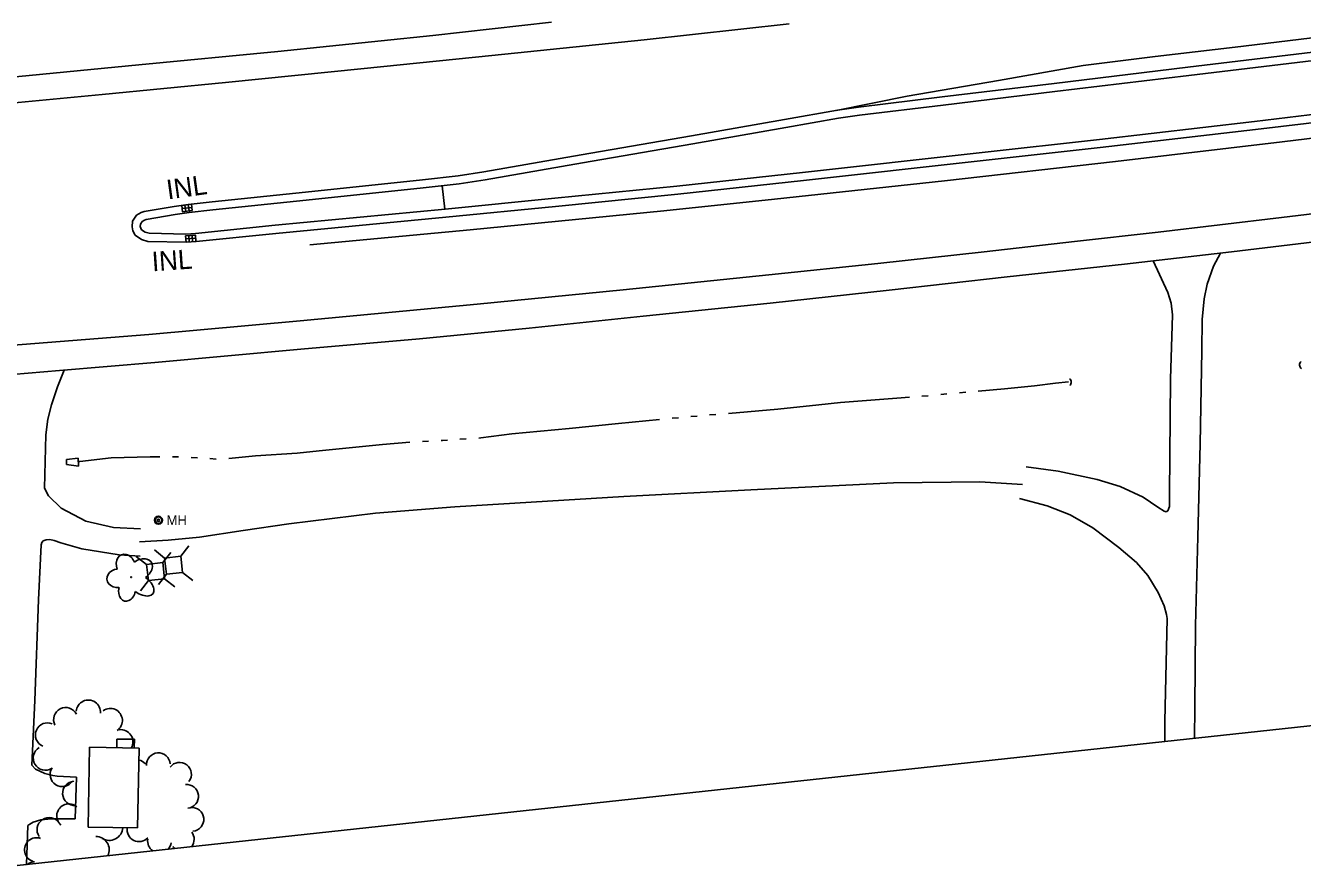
# Model space of a CAD drawing. Extents: x 589250 to 1188077, y 162953 to 363065.
# Drawn here: x 595982 to 596374.6, y 174863.4 to 175121.7 of the extents above; entities that cross this region are included whole.
import ezdxf

# ---------------------------------------------------------------- set-up
doc = ezdxf.new("R2010")
doc.units = 0
for name, color, linetype in [('E_BLD', 7, 'Continuous'), ('E_DRN', 7, 'Continuous'), ('E_DRN_Text', 7, 'Continuous'), ('E_DWY', 7, 'Continuous'), ('E_LAND_TreeLine_P', 7, 'Continuous'), ('E_LAND_Vegetation', 7, 'Continuous'), ('E_MAP_Limits', 7, 'Continuous'), ('E_PATH_Sidewalk', 7, 'Continuous'), ('E_RDWY', 7, 'Continuous'), ('E_RDWY_C_and_G', 7, 'Continuous'), ('E_RDWY_Gravel', 7, 'Continuous'), ('E_UTL_AG_Bold', 7, 'Continuous'), ('E_UTL_T_MH', 7, 'Continuous'), ('E_WTR_FlowLine', 7, 'Continuous')]:
    doc.layers.add(name, color=color, linetype=linetype)

# ---------------------------------------------------------------- blocks, each defined once
blk = doc.blocks.new('MH_2')
at = {"layer": 'E_UTL_T_MH'}
for radius in [5, 4, 1.5]:
    blk.add_circle((0, 0), radius, dxfattribs=at)
blk.add_text('MH', height=12, dxfattribs=at).set_placement((10, -6))

msp = doc.modelspace()

# ---------------------------------------------------------------- linework, layer by layer
at = {"layer": 'E_BLD'}
for p, q in [((596001.67, 174899.79), (596001.21, 174875.22)), ((596016.91, 174899.51), (596001.67, 174899.79)), ((596016.45, 174874.94), (596016.91, 174899.51)), ((596001.21, 174875.22), (596016.45, 174874.94))]:
    msp.add_line(p, q, dxfattribs=at)
at = {"layer": 'E_DRN'}
for p, q in [((596032.98, 175066.75), (596030.01, 175066.34)), ((596030.01, 175066.34), (596030.28, 175064.36)), ((596031.27, 175064.49), (596031, 175066.47)), ((596032.26, 175064.63), (596031.99, 175066.61)), ((596033.25, 175064.76), (596032.98, 175066.75)), ((596033.11, 175065.75), (596030.14, 175065.35)), ((596030.28, 175064.36), (596033.25, 175064.76)), ((596034.2, 175057.23), (596031.21, 175057.02)), ((596031.21, 175057.02), (596031.35, 175055.02)), ((596031.28, 175056.02), (596034.27, 175056.23)), ((596031.35, 175055.02), (596034.34, 175055.23)), ((596032.2, 175057.09), (596032.34, 175055.09)), ((596033.2, 175057.16), (596033.34, 175055.16)), ((596034.34, 175055.23), (596034.2, 175057.23)), ((595994.55, 174986.72), (595994.56, 174988.21)), ((595994.56, 174988.21), (595998.15, 174988.65)), ((595998.15, 174988.65), (595998.26, 174986.21)), ((595998.26, 174986.21), (595994.55, 174986.72))]:
    msp.add_line(p, q, dxfattribs=at)
for centre, radius, start, end in [((596375.11, 175017.29), 1.41, 129.3861, 235.6463), ((596302.19, 175011.99), 1.31, 309.4964, 55.7566)]:
    msp.add_arc(centre, radius, start, end, dxfattribs=at)
at = {"layer": 'E_DWY'}
for p, q in [((596347.24, 175047.69), (596349.38, 175051.71)), ((596328.73, 175049.34), (596333.15, 175039.54)), ((596345.32, 175042.15), (596347.24, 175047.69)), ((596333.15, 175039.54), (596334.26, 175036.32)), ((596344.37, 175037.62), (596345.32, 175042.15)), ((596334.26, 175036.32), (596334.61, 175032.73)), ((596343.74, 175031.23), (596344.37, 175037.62)), ((596334.61, 175032.73), (596334.02, 175012.97)), ((596343.64, 175021.67), (596343.74, 175031.23)), ((596343.15, 174993.04), (596343.64, 175021.67)), ((595993.82, 175015.69), (595991.77, 175010.56)), ((596334.02, 175012.97), (596333.67, 174977.56)), ((595991.77, 175010.56), (595989.92, 175005)), ((595989.92, 175005), (595988.8, 175000.62)), ((595988.8, 175000.62), (595988.26, 174995.77)), ((595988.26, 174995.77), (595987.82, 174979.44)), ((596342.44, 174964.41), (596343.15, 174993.04)), ((596299.46, 174984.66), (596289.65, 174985.97)), ((596311.5, 174982.11), (596299.46, 174984.66)), ((596248.84, 174981.06), (596204.97, 174978.87)), ((596275.43, 174981.35), (596248.84, 174981.06)), ((596288.48, 174980.56), (596275.43, 174981.35)), ((596318.56, 174979.93), (596311.5, 174982.11)), ((596325.57, 174976.65), (596318.56, 174979.93)), ((595987.82, 174979.44), (595989.02, 174977.1)), ((595989.02, 174977.1), (595992.94, 174973.22)), ((596165.97, 174976.84), (596114, 174973.68)), ((596204.97, 174978.87), (596165.97, 174976.84)), ((596287.64, 174976.2), (596296.08, 174973.99)), ((596330.15, 174973.61), (596325.57, 174976.65)), ((596333.67, 174977.56), (596333.68, 174973.8)), ((595992.94, 174973.22), (596000.49, 174969.25)), ((596114, 174973.68), (596089.59, 174971.75)), ((596296.08, 174973.99), (596303.2, 174971.17)), ((596332.09, 174972.32), (596330.15, 174973.61)), ((596332.67, 174972.16), (596332.09, 174972.32)), ((596333.19, 174972.46), (596332.67, 174972.16)), ((596333.68, 174973.8), (596333.19, 174972.46)), ((596000.49, 174969.25), (596009.01, 174967.27)), ((596062.89, 174968.45), (596048.86, 174966.38)), ((596089.59, 174971.75), (596062.89, 174968.45)), ((596303.2, 174971.17), (596310.12, 174967.2)), ((596009.01, 174967.27), (596017.36, 174966.88)), ((596035.46, 174964.38), (596025.8, 174963.38)), ((596048.86, 174966.38), (596035.46, 174964.38)), ((596310.12, 174967.2), (596318.17, 174961.21)), ((596341.75, 174937.23), (596342.44, 174964.41)), ((595986.76, 174962.01), (595985.97, 174945.11)), ((595987.02, 174962.74), (595986.76, 174962.01)), ((595987.45, 174963.18), (595987.02, 174962.74)), ((595988.33, 174963.52), (595987.45, 174963.18)), ((595989.41, 174963.58), (595988.33, 174963.52)), ((595990.81, 174963.33), (595989.41, 174963.58)), ((595992.82, 174962.61), (595990.81, 174963.33)), ((595999.34, 174960.8), (595992.82, 174962.61)), ((596010.76, 174958.89), (595999.34, 174960.8)), ((596025.8, 174963.38), (596017.06, 174962.92)), ((596318.17, 174961.21), (596323.53, 174956.57)), ((596017.25, 174958.46), (596010.76, 174958.89)), ((596323.53, 174956.57), (596327.03, 174952.58)), ((596327.03, 174952.58), (596330.2, 174947.31)), ((595985.97, 174945.11), (595984.89, 174914.13)), ((596330.2, 174947.31), (596332.02, 174943.18)), ((596332.02, 174943.18), (596332.82, 174940.59)), ((596332.82, 174940.59), (596333.02, 174939.32)), ((596333.02, 174939.32), (596332.31, 174907.67)), ((596341.55, 174912.02), (596341.75, 174937.23)), ((595984.89, 174914.13), (595983.88, 174894.27)), ((596341.43, 174902.54), (596341.55, 174912.02)), ((596332.31, 174907.67), (596332.26, 174901.55)), ((595983.88, 174894.27), (595985.1, 174893.06)), ((595985.1, 174893.06), (595987.93, 174891.71)), ((595987.93, 174891.71), (595990.34, 174891.08)), ((595990.34, 174891.08), (595991.67, 174890.86)), ((595991.67, 174890.86), (595997.67, 174890.54)), ((595997.67, 174890.54), (595997.28, 174877.73)), ((595990, 174877.79), (595986.73, 174877.45)), ((595997.28, 174877.73), (595990, 174877.79)), ((595982.72, 174875.73), (595982.24, 174863.71)), ((595983.35, 174876.14), (595982.72, 174875.73)), ((595984.38, 174876.76), (595983.35, 174876.14)), ((595986.73, 174877.45), (595984.38, 174876.76))]:
    msp.add_line(p, q, dxfattribs=at)
at = {"layer": 'E_LAND_TreeLine_P'}
for centre, radius, start, end in [((596001.31, 174910.54), 3.73, 355.7297, 175.7297), ((595994.35, 174908.23), 3.73, 27.1224, 207.1224), ((596008.04, 174907.95), 3.73, 305.3348, 125.3348), ((595988.75, 174903.54), 3.73, 66.8913, 246.8913), ((596011.28, 174901.44), 3.73, 329.5377, 97.6021), ((595988.08, 174896.42), 3.73, 120.8639, 300.8639), ((596022.84, 174894.37), 3.65, 4.0547, 184.0547), ((595993.27, 174891.37), 3.73, 147.429, 327.429), ((596016.06, 174892.26), 3.65, 40.6787, 77.6653), ((596029.33, 174891.44), 3.65, 322.8852, 142.8852), ((595997.11, 174885.56), 3.73, 93.8454, 273.8454), ((596031.51, 174884.62), 3.65, 275.8827, 95.8827), ((595995.32, 174878.63), 3.73, 49.1318, 229.1318), ((595989.26, 174874.4), 3.73, 34.8091, 214.8091), ((596033.13, 174877.57), 3.65, 275.4082, 95.4082), ((596007.77, 174875.23), 4.12, 238.0484, 357.0717), ((596016.87, 174874.38), 3.65, 170.2457, 317.5879), ((595985.4, 174868.21), 3.73, 70.8942, 250.8942), ((596003.6, 174868.2), 4.12, 334.4003, 89.687), ((596023.17, 174870.93), 3.65, 170.8142, 235.864), ((596023.17, 174870.93), 3.65, 316.4766, 350.8142), ((596030.18, 174871.43), 3.65, 322.5112, 36.8258), ((596030.18, 174871.43), 3.65, 216.8258, 229.8294), ((595984.86, 174860.8), 3.73, 91.1191, 127.7947)]:
    msp.add_arc(centre, radius, start, end, dxfattribs=at)
at = {"layer": 'E_LAND_Vegetation'}
msp.add_circle((596014.43, 174952.04), 0.128, dxfattribs=at)
for centre, major_axis, ratio in [((596012.83, 174955.61), (1.35, -3.35), 0.782863), ((596017.16, 174954.29), (-3.43, -2.46), 0.691916), ((596010.46, 174951.69), (3.44, 0.31), 0.832022), ((596013.25, 174948.21), (0.86, 3.52), 0.716896), ((596017.32, 174949.77), (-3.86, 2.78), 0.560249)]:
    msp.add_ellipse(centre, major_axis=major_axis, ratio=ratio, start_param=1.570796, end_param=4.712389, dxfattribs=at)
at = {"layer": 'E_MAP_Limits'}
msp.add_line((595979.4, 174863.4), (596611.59, 174931.75), dxfattribs=at)
at = {"layer": 'E_PATH_Sidewalk'}
for p, q in [((596110.92, 175065.18), (596110.11, 175072.38)), ((596010.1, 174902.26), (596010.04, 174899.63)), ((596015.45, 174902.22), (596010.1, 174902.26)), ((596015.35, 174899.54), (596015.45, 174902.22))]:
    msp.add_line(p, q, dxfattribs=at)
at = {"layer": 'E_RDWY'}
for p, q in [((596172.18, 175117.3), (596216.75, 175122.18)), ((596353.93, 175115.02), (596404.23, 175121.12)), ((596125.34, 175112.45), (596172.18, 175117.3)), ((596329.34, 175112.08), (596353.93, 175115.02)), ((596086.06, 175108.4), (596125.34, 175112.45)), ((596281.17, 175104.77), (596307.18, 175109.37)), ((596307.18, 175109.37), (596329.34, 175112.08)), ((596043.48, 175104.15), (596086.06, 175108.4)), ((596005.57, 175100.41), (596043.48, 175104.15)), ((596253.06, 175099.96), (596281.17, 175104.77)), ((595947.93, 175094.95), (596005.57, 175100.41)), ((596231.2, 175095.52), (596253.06, 175099.96)), ((596420.79, 175092.17), (596368.39, 175085.88)), ((596368.39, 175085.88), (596317.11, 175079.89)), ((596317.11, 175079.89), (596264.5, 175073.93)), ((596264.5, 175073.93), (596212.23, 175068.22)), ((596212.23, 175068.22), (596178.27, 175064.69)), ((596368.18, 175062.64), (596404.7, 175066.97)), ((596178.27, 175064.69), (596118.71, 175058.85)), ((596330.24, 175058.17), (596368.18, 175062.64)), ((596118.71, 175058.85), (596069.43, 175054.22)), ((596276.7, 175052.12), (596304.53, 175055.3)), ((596304.53, 175055.3), (596330.24, 175058.17)), ((596244, 175048.53), (596276.7, 175052.12)), ((596210.55, 175045), (596244, 175048.53)), ((596165.74, 175040.36), (596210.55, 175045)), ((596120.85, 175035.97), (596165.74, 175040.36)), ((596066.39, 175030.89), (596120.85, 175035.97)), ((596019.9, 175026.69), (596066.39, 175030.89)), ((595970.93, 175022.74), (596019.9, 175026.69))]:
    msp.add_line(p, q, dxfattribs=at)
at = {"layer": 'E_RDWY_C_and_G'}
for p, q in [((596339.37, 175108.82), (596382.88, 175114.03)), ((596339.67, 175106.34), (596383.18, 175111.54)), ((596298.2, 175103.81), (596339.37, 175108.82)), ((596298.5, 175101.32), (596339.67, 175106.34)), ((596263.77, 175099.69), (596298.2, 175103.81)), ((596238.06, 175096.56), (596263.77, 175099.69)), ((596264.07, 175097.21), (596298.5, 175101.32)), ((596406.47, 175097.75), (596359.88, 175092.17)), ((596215.36, 175092.8), (596231.59, 175095.59)), ((596231.59, 175095.59), (596238.06, 175096.56)), ((596231.99, 175093.12), (596238.4, 175094.08)), ((596238.4, 175094.08), (596264.07, 175097.21)), ((596406.77, 175095.27), (596360.18, 175089.69)), ((596186.75, 175087.7), (596215.36, 175092.8)), ((596187.18, 175085.24), (596215.79, 175090.34)), ((596215.79, 175090.34), (596231.99, 175093.12)), ((596359.88, 175092.17), (596312.15, 175086.63)), ((596360.18, 175089.69), (596312.43, 175084.15)), ((596152.78, 175081.87), (596186.75, 175087.7)), ((596312.15, 175086.63), (596275.18, 175082.49)), ((596122.93, 175076.68), (596152.78, 175081.87)), ((596153.2, 175079.41), (596187.18, 175085.24)), ((596275.18, 175082.49), (596220.88, 175076.5)), ((596312.43, 175084.15), (596275.46, 175080.01)), ((596123.34, 175074.22), (596153.2, 175079.41)), ((596275.46, 175080.01), (596221.16, 175074.01)), ((596068.05, 175070.42), (596103.99, 175074.23)), ((596103.99, 175074.23), (596115.01, 175075.43)), ((596115.01, 175075.43), (596122.93, 175076.68)), ((596115.34, 175072.95), (596123.34, 175074.22)), ((596220.88, 175076.5), (596182.26, 175072.29)), ((596221.16, 175074.01), (596182.52, 175069.8)), ((596039.35, 175067.45), (596068.05, 175070.42)), ((596068.31, 175067.93), (596104.26, 175071.74)), ((596104.26, 175071.74), (596115.34, 175072.95)), ((596182.26, 175072.29), (596144.71, 175068.54)), ((596027.64, 175065.98), (596031.99, 175066.63)), ((596031.99, 175066.63), (596039.35, 175067.45)), ((596039.61, 175064.97), (596068.31, 175067.93)), ((596144.71, 175068.54), (596110.98, 175065.19)), ((596182.52, 175069.8), (596144.96, 175066.06)), ((596014.88, 175061.47), (596016.14, 175063.35)), ((596016.14, 175063.35), (596017.57, 175064.14)), ((596017.57, 175064.14), (596018.51, 175064.45)), ((596018.51, 175064.45), (596027.64, 175065.98)), ((596019.12, 175062.02), (596028.03, 175063.51)), ((596028.03, 175063.51), (596032.32, 175064.16)), ((596032.32, 175064.16), (596039.61, 175064.97)), ((596110.98, 175065.19), (596058.73, 175060.23)), ((596111.23, 175062.7), (596058.96, 175057.74)), ((596144.96, 175066.06), (596111.23, 175062.7)), ((596014.75, 175059.75), (596014.88, 175061.47)), ((596015.01, 175058.49), (596014.75, 175059.75)), ((596015.71, 175057.16), (596015.01, 175058.49)), ((596017.27, 175059.91), (596017.32, 175060.62)), ((596017.39, 175059.34), (596017.27, 175059.91)), ((596017.32, 175060.62), (596017.88, 175061.45)), ((596017.64, 175058.87), (596017.39, 175059.34)), ((596018.74, 175058.12), (596017.64, 175058.87)), ((596017.88, 175061.45), (596018.58, 175061.84)), ((596018.58, 175061.84), (596019.12, 175062.02)), ((596058.73, 175060.23), (596034.23, 175057.73)), ((596017.66, 175055.82), (596015.71, 175057.16)), ((596019.59, 175055.28), (596017.66, 175055.82)), ((596019.96, 175057.77), (596018.74, 175058.12)), ((596031.38, 175055.02), (596019.59, 175055.28)), ((596031.32, 175057.53), (596019.96, 175057.77)), ((596034.23, 175057.73), (596031.32, 175057.53)), ((596034.44, 175055.24), (596031.38, 175055.02)), ((596058.98, 175057.74), (596034.44, 175055.24))]:
    msp.add_line(p, q, dxfattribs=at)
at = {"layer": 'E_RDWY_Gravel'}
for p, q in [((596107.21, 175118.61), (596143.66, 175122.67)), ((596059.52, 175113.68), (596107.21, 175118.61)), ((596016.83, 175109.58), (596059.52, 175113.68)), ((595975.73, 175105.55), (596016.83, 175109.58)), ((596352.79, 175052.1), (596402.95, 175058.07)), ((596319.83, 175048.32), (596352.79, 175052.1)), ((596283.8, 175044.37), (596319.83, 175048.32)), ((596247.5, 175040.28), (596283.8, 175044.37)), ((596210.89, 175036.33), (596247.5, 175040.28)), ((596171.86, 175032.25), (596210.89, 175036.33)), ((596136.87, 175028.64), (596171.86, 175032.25)), ((596103.07, 175025.32), (596136.87, 175028.64)), ((596066.68, 175022.1), (596103.07, 175025.32)), ((596021.76, 175018.05), (596066.68, 175022.1)), ((595967.98, 175013.48), (595992.43, 175015.58)), ((595992.43, 175015.58), (596021.76, 175018.05))]:
    msp.add_line(p, q, dxfattribs=at)
at = {"layer": 'E_UTL_AG_Bold'}
for p, q in [((596024.74, 174957.91), (596021.6, 174960.4)), ((596029.71, 174958.49), (596032.19, 174961.63)), ((596019.19, 174955.94), (596016.05, 174958.43)), ((596024.16, 174956.52), (596019.19, 174955.94)), ((596024.16, 174956.52), (596026.64, 174959.66)), ((596024.74, 174951.56), (596024.16, 174956.52)), ((596029.71, 174958.49), (596024.74, 174957.91)), ((596024.74, 174957.91), (596025.32, 174952.95)), ((596030.29, 174953.53), (596029.71, 174958.49)), ((596019.19, 174955.94), (596019.77, 174950.98)), ((596025.32, 174952.95), (596022.84, 174949.81)), ((596025.32, 174952.95), (596030.29, 174953.53)), ((596030.29, 174953.53), (596033.42, 174951.04)), ((596019.77, 174950.98), (596017.29, 174947.84)), ((596019.77, 174950.98), (596024.74, 174951.56)), ((596024.74, 174951.56), (596027.88, 174949.07))]:
    msp.add_line(p, q, dxfattribs=at)
at = {"layer": 'E_WTR_FlowLine'}
for p, q in [((596292.17, 175010.92), (596298.61, 175011.67)), ((596298.61, 175011.67), (596302.7, 175012.06)), ((596249.87, 175007.06), (596253.76, 175007.37)), ((596257.61, 175007.68), (596259.53, 175007.83)), ((596263.37, 175008.18), (596265.29, 175008.37)), ((596269.13, 175008.74), (596271.04, 175008.92)), ((596271.04, 175008.92), (596271.05, 175008.92)), ((596274.89, 175009.25), (596282.95, 175009.95)), ((596282.95, 175009.95), (596292.17, 175010.92)), ((596198.07, 175002.4), (596213.28, 175003.69)), ((596213.28, 175003.69), (596225.9, 175005.04)), ((596225.9, 175005.04), (596232.58, 175005.76)), ((596232.58, 175005.76), (596249.87, 175007.06)), ((596164.29, 174999.25), (596176.94, 175000.51)), ((596180.78, 175000.89), (596182.7, 175001.08)), ((596186.54, 175001.42), (596188.46, 175001.58)), ((596192.3, 175001.91), (596194.22, 175002.07)), ((596121.97, 174994.84), (596131.46, 174996.12)), ((596131.46, 174996.12), (596149.11, 174997.8)), ((596149.11, 174997.8), (596164.29, 174999.25)), ((596078.44, 174991.47), (596091.76, 174992.83)), ((596091.76, 174992.83), (596100.14, 174993.56)), ((596103.99, 174993.78), (596105.92, 174993.88)), ((596109.77, 174994.07), (596110.22, 174994.09)), ((596110.22, 174994.09), (596111.69, 174994.18)), ((596115.54, 174994.43), (596117.47, 174994.55)), ((596121.32, 174994.79), (596121.97, 174994.84)), ((595998.2, 174987.6), (595998.72, 174987.64)), ((595998.72, 174987.64), (596008.29, 174988.75)), ((596008.29, 174988.75), (596020.32, 174989.06)), ((596020.32, 174989.06), (596023.27, 174989.05)), ((596027.13, 174989.04), (596029.05, 174989.04)), ((596032.91, 174988.85), (596034.83, 174988.73)), ((596038.68, 174988.49), (596040.6, 174988.37)), ((596044.45, 174988.57), (596052.73, 174989.35)), ((596052.73, 174989.35), (596065.5, 174990.22)), ((596065.5, 174990.22), (596072.31, 174990.87)), ((596072.31, 174990.87), (596078.44, 174991.47))]:
    msp.add_line(p, q, dxfattribs=at)

# ---------------------------------------------------------------- block references
at = {"layer": 'E_UTL_T_MH', "xscale": 0.25, "yscale": 0.25}
msp.add_blockref('MH_2', (596022.85, 174969.55), dxfattribs=at)

# ---------------------------------------------------------------- texts
at = {"layer": 'E_DRN_Text'}
for rotation, p in [(7.8112, (596025.74, 175068.17)), (3.979, (596021.01, 175046.06))]:
    msp.add_text('INL', height=6, rotation=rotation, dxfattribs=at).set_placement(p)

doc.saveas('drawing.dxf')
